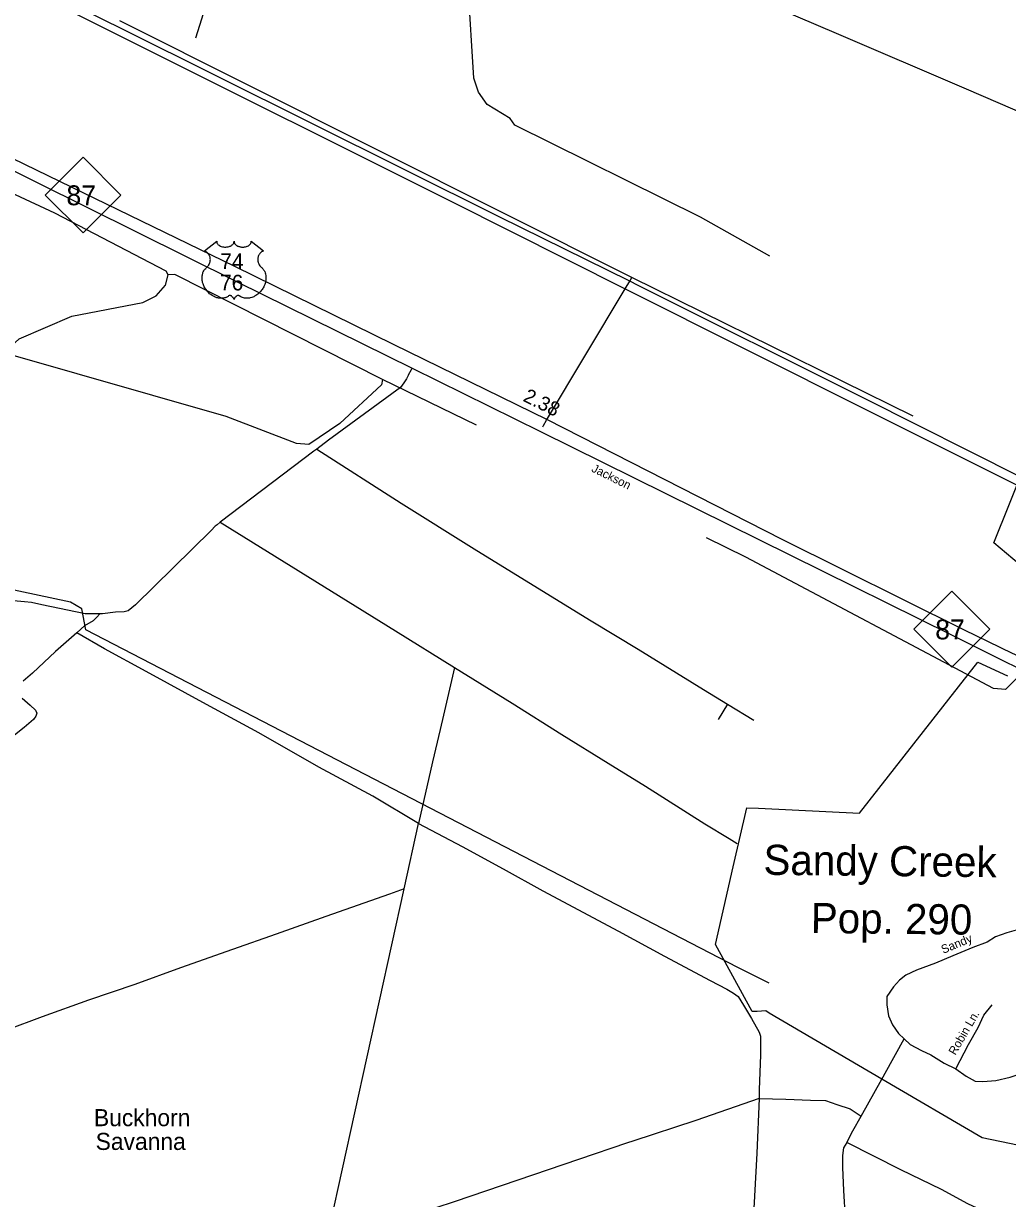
# Model space of a CAD drawing. Extents: x 2104537 to 2336408, y 34176 to 229611.
# Drawn here: x 2245517 to 2254165, y 193279 to 203612 of the extents above; entities that cross this region are included whole.
import ezdxf

# ---------------------------------------------------------------- set-up
doc = ezdxf.new("R2010")
doc.units = 0
for name, color, linetype in [('Exist Boundary Political City Limit New', 7, 'Continuous'), ('Exist Civil Demographics City Label', 7, 'Continuous'), ('Exist Hydrographic Creek Single Shore', 7, 'Continuous'), ('Exist Hydrographic Misc Water Feature', 7, 'Continuous'), ('Exist Hydrographic Point Label', 7, 'Continuous'), ('Exist Road Non-System Type 51', 7, 'Continuous'), ('Exist Road Non-System Type 51 Label', 7, 'Continuous'), ('Exist Road Primary NC Shield CELL', 7, 'Continuous'), ('Exist Road Primary NC Shield Number Label', 7, 'Continuous'), ('Exist Road Primary US Divided Attributed', 7, 'Continuous'), ('Exist Road Primary US Label', 7, 'Continuous'), ('Exist Road Primary US Mileage Hundredths English Label', 7, 'Continuous'), ('Exist Road Primary US Shield CELL', 7, 'Continuous'), ('Exist Road Primary US Shield Number Label', 7, 'Continuous'), ('Exist Utilities Electrical Transmission Line', 7, 'Continuous'), ('Map Preparation Boundary City Limit Buffer Line', 7, 'Continuous')]:
    doc.layers.add(name, color=color, linetype=linetype)

msp = doc.modelspace()

# ---------------------------------------------------------------- linework, layer by layer
at = {"layer": 'Exist Boundary Political City Limit New'}
for points in [[(2254602, 198577), (2254046, 199046), (2254854, 201059)], [(2254422, 193713), (2253942, 193812), (2253062, 194329), (2252072, 194910), (2252041, 194929), (2251966, 194925), (2251922, 194923), (2251600, 195513), (2251755, 196195), (2251874, 196716), (2251978, 196711), (2252864, 196669), (2253906, 197995), (2254166, 197875)]]:
    msp.add_lwpolyline(points, dxfattribs=at)
at = {"layer": 'Exist Hydrographic Creek Single Shore'}
msp.add_lwpolyline([(2247030, 203487), (2247696, 205599), (2247694, 205858), (2247635, 205941), (2247684, 206098), (2248178, 206754), (2248723, 207357), (2248780, 207500), (2248847, 207551), (2249272, 208494)], dxfattribs=at)
at = {"layer": 'Exist Hydrographic Misc Water Feature'}
msp.add_line((2249498, 200081), (2248671, 200483), dxfattribs=at)
for points in [[(2252076, 201566), (2251467, 201908), (2249836, 202717), (2249794, 202777), (2249593, 202899), (2249517, 203008), (2249474, 203131), (2249426, 203938), (2249383, 204090), (2249398, 204296), (2249470, 204607), (2249643, 204872), (2249683, 205042), (2249705, 205475), (2249753, 205657), (2249968, 205866), (2250325, 206063), (2250507, 206240), (2250597, 206366), (2250658, 207040), (2250797, 207356), (2251028, 207633), (2251094, 207803)], [(2246788, 201402), (2246772, 201435), (2245793, 201943), (2243929, 202812), (2242874, 203320)], [(2245345, 200715), (2245478, 200840), (2245942, 201038), (2246566, 201160), (2246682, 201217), (2246764, 201310), (2246788, 201402)], [(2248671, 200483), (2246848, 201404), (2246788, 201402)], [(2252071, 195172), (2251795, 195311), (2246065, 198280), (2246030, 198464), (2245930, 198522), (2245337, 198648), (2245070, 198782), (2244758, 199096), (2244666, 199295), (2244672, 199544), (2244794, 199935), (2245286, 200673), (2245345, 200715)], [(2248671, 200483), (2248663, 200434), (2248298, 200096), (2248026, 199911), (2247917, 199920), (2247299, 200155), (2245345, 200715)], [(2257977, 197228), (2257585, 197367), (2257284, 197432), (2256983, 197562), (2256581, 197793), (2256245, 198223), (2256077, 198361), (2255902, 198426), (2255660, 198424), (2255502, 198375), (2255014, 198004), (2254580, 198042), (2254397, 198006), (2254149, 197755), (2254041, 197764), (2251866, 198918), (2251520, 199088)]]:
    msp.add_lwpolyline(points, dxfattribs=at)
at = {"layer": 'Exist Road Non-System Type 51'}
for p, q in [((2250865, 201378), (2246363, 203636)), ((2250806, 201279), (2250846, 201345)), ((2250846, 201345), (2250865, 201378)), ((2253336, 200159), (2250865, 201378)), ((2250114, 200125), (2250806, 201279)), ((2248901, 200522), (2248883, 200488)), ((2248070, 199850), (2247244, 199227)), ((2248095, 199869), (2248070, 199850)), ((2247244, 199227), (2248786, 198270)), ((2248786, 198270), (2249304, 197949)), ((2251705, 197626), (2251623, 197492)), ((2251705, 197626), (2251937, 197486)), ((2248862, 196001), (2248988, 196577)), ((2248171, 192857), (2248862, 196001)), ((2253091, 194382), (2253258, 194682)), ((2252879, 194004), (2253062, 194329))]:
    msp.add_line(p, q, dxfattribs=at)
for points in [[(2248901, 200522), (2248927, 200571), (2248933, 200581)], [(2248883, 200488), (2248861, 200452), (2248830, 200412), (2248198, 199947), (2248095, 199869)], [(2250081, 200066), (2250086, 200078), (2250114, 200125)], [(2248095, 199869), (2248837, 199395), (2249477, 198993), (2250035, 198650), (2250506, 198359), (2250919, 198109), (2251495, 197754), (2251705, 197626)], [(2247244, 199227), (2247218, 199203), (2247200, 199191), (2247165, 199153), (2246502, 198499), (2246437, 198447), (2246403, 198439), (2246325, 198434), (2246211, 198421), (2246189, 198421)], [(2246189, 198421), (2246059, 198422), (2245677, 198499), (2245587, 198520), (2245527, 198527), (2245460, 198531), (2245246, 198553), (2245105, 198550), (2245035, 198545)], [(2245986, 198253), (2246055, 198317), (2246131, 198363), (2246160, 198392), (2246189, 198421)], [(2245986, 198253), (2245799, 198090), (2245596, 197898), (2245514, 197828)], [(2248988, 196577), (2248586, 196816), (2248114, 197072), (2247585, 197374), (2247126, 197624), (2246596, 197915), (2246230, 198113), (2245986, 198253)], [(2249304, 197949), (2249209, 197531), (2249179, 197403)], [(2249304, 197949), (2249811, 197634), (2250248, 197361), (2250655, 197108), (2250983, 196904), (2251504, 196573), (2251719, 196446), (2251789, 196402)], [(2245506, 197678), (2245576, 197617), (2245622, 197573), (2245634, 197547), (2245625, 197521), (2245605, 197492), (2245523, 197422), (2245424, 197341)], [(2249179, 197403), (2249111, 197118), (2248988, 196577)], [(2248988, 196577), (2249372, 196376), (2249734, 196177)], [(2249734, 196177), (2250082, 195986), (2250745, 195631), (2251152, 195410), (2251553, 195195), (2251699, 195119), (2251757, 195084), (2251798, 195055), (2251844, 194980), (2251914, 194863), (2251984, 194741), (2251995, 194706), (2251995, 194543), (2251984, 194235), (2251984, 194159)], [(2248862, 196001), (2248734, 195956), (2248175, 195758), (2247739, 195604), (2247355, 195470), (2246896, 195307), (2246495, 195162), (2246087, 195022), (2245680, 194876), (2245366, 194760), (2245110, 194667), (2244691, 194522), (2244168, 194335), (2243505, 194094), (2243336, 194033)], [(2254702, 195819), (2254596, 195760), (2254484, 195717), (2254378, 195673), (2254262, 195644), (2254160, 195615), (2254059, 195581), (2253986, 195533), (2253861, 195485), (2253686, 195412), (2253532, 195349), (2253367, 195286), (2253271, 195243), (2253217, 195199), (2253164, 195141), (2253106, 195054), (2253106, 194982), (2253121, 194885), (2253155, 194807), (2253208, 194730), (2253258, 194682)], [(2253711, 194420), (2253803, 194355), (2253880, 194311), (2253948, 194307), (2254064, 194316), (2254189, 194345), (2254286, 194379), (2254344, 194413), (2254422, 194486), (2254538, 194631), (2254659, 194737), (2254828, 194916), (2254963, 195061), (2255026, 195124), (2255055, 195173), (2255079, 195260), (2255094, 195340)], [(2253711, 194420), (2253822, 194633), (2253909, 194783), (2253957, 194890), (2254030, 194982)], [(2253258, 194682), (2253309, 194633), (2253411, 194580), (2253493, 194541), (2253609, 194469), (2253711, 194420)], [(2253062, 194329), (2253072, 194348), (2253091, 194382)], [(2251984, 194159), (2251425, 193964), (2250873, 193784), (2250826, 193768)], [(2251984, 194159), (2251961, 193679), (2251914, 192812), (2251902, 192661), (2251902, 192597), (2251914, 192545), (2251972, 192399), (2252089, 192068), (2252211, 191730), (2252259, 191577), (2252262, 191568)], [(2251984, 194159), (2252216, 194154), (2252434, 194144), (2252565, 194140), (2252666, 194106), (2252782, 194067), (2252826, 194038), (2252879, 194004)], [(2252753, 193772), (2252806, 193874), (2252879, 194004)], [(2250826, 193768), (2250396, 193621), (2249861, 193441), (2249302, 193249), (2248657, 193039), (2248171, 192857)], [(2252753, 193772), (2252724, 193726), (2252714, 193658), (2252714, 193552), (2252724, 193349), (2252739, 193102), (2252753, 192908), (2252768, 192826), (2252801, 192705), (2252835, 192608), (2252889, 192487), (2253014, 192463), (2253222, 192908), (2253329, 193126)], [(2257047, 193747), (2256980, 193736), (2256622, 193678), (2256361, 193639), (2256177, 193591), (2255800, 193465), (2255413, 193349), (2255142, 193271), (2254746, 193145), (2254494, 193058), (2254388, 193039), (2254301, 193049), (2254194, 193078), (2253981, 193155), (2253817, 193232), (2253585, 193358), (2253227, 193532), (2252753, 193772)]]:
    msp.add_lwpolyline(points, dxfattribs=at)
at = {"layer": 'Exist Road Primary NC Shield CELL'}
for points in [[(2245707, 202104), (2246040, 202437), (2246373, 202104), (2246040, 201771)], [(2253343, 198286), (2253676, 198619), (2254009, 198286), (2253676, 197953)]]:
    msp.add_lwpolyline(points, close=True, dxfattribs=at)
at = {"layer": 'Exist Road Primary US Divided Attributed'}
for points in [[(2256957, 196790), (2256925, 196796), (2256832, 196817), (2256652, 196876), (2256591, 196902), (2256480, 196951), (2256339, 197006), (2256283, 197031), (2254542, 197924), (2254210, 198073), (2253787, 198278), (2252186, 199074), (2250122, 200128), (2248769, 200789), (2247375, 201476), (2243675, 203271), (2243284, 203458), (2243017, 203588)], [(2242986, 203531), (2247394, 201341), (2248933, 200581), (2250062, 200025), (2252258, 198936), (2253668, 198238), (2254159, 197994), (2254221, 197964), (2255278, 197443), (2256251, 196964), (2256280, 196950), (2256416, 196885), (2256553, 196820), (2256635, 196788), (2256781, 196739), (2256906, 196710), (2256941, 196701), (2256960, 196697)]]:
    msp.add_lwpolyline(points, dxfattribs=at)
at = {"layer": 'Exist Road Primary US Shield CELL'}
msp.add_lwpolyline([(2247215, 201697), (2247215, 201692), (2247216, 201687), (2247217, 201684), (2247220, 201679), (2247224, 201673), (2247229, 201667), (2247236, 201662), (2247240, 201659), (2247247, 201655), (2247255, 201652), (2247265, 201649), (2247274, 201647), (2247284, 201646), (2247294, 201646), (2247305, 201647), (2247317, 201649), (2247323, 201650), (2247329, 201653), (2247335, 201655), (2247341, 201658), (2247346, 201662), (2247350, 201665), (2247356, 201670), (2247360, 201676), (2247362, 201679), (2247364, 201682), (2247366, 201688), (2247367, 201691), (2247367, 201697), (2247368, 201692), (2247368, 201689), (2247369, 201686), (2247370, 201683), (2247372, 201678), (2247375, 201674), (2247380, 201669), (2247383, 201666), (2247385, 201664), (2247392, 201659), (2247401, 201655), (2247405, 201653), (2247409, 201651), (2247415, 201650), (2247420, 201648), (2247426, 201647), (2247432, 201646), (2247437, 201646), (2247442, 201646), (2247448, 201646), (2247453, 201646), (2247459, 201647), (2247465, 201648), (2247469, 201649), (2247476, 201651), (2247482, 201653), (2247487, 201655), (2247493, 201658), (2247499, 201662), (2247503, 201665), (2247507, 201669), (2247512, 201674), (2247514, 201678), (2247516, 201682), (2247518, 201686), (2247519, 201690), (2247519, 201694), (2247519, 201697), (2247626, 201612), (2247623, 201611), (2247617, 201608), (2247613, 201606), (2247605, 201601), (2247602, 201598), (2247599, 201595), (2247596, 201592), (2247594, 201589), (2247591, 201584), (2247588, 201580), (2247585, 201575), (2247583, 201571), (2247580, 201563), (2247578, 201557), (2247577, 201553), (2247576, 201543), (2247576, 201539), (2247576, 201534), (2247576, 201530), (2247576, 201525), (2247577, 201520), (2247578, 201516), (2247579, 201511), (2247581, 201505), (2247584, 201500), (2247588, 201490), (2247595, 201481), (2247599, 201476), (2247603, 201471), (2247610, 201466), (2247614, 201463), (2247618, 201458), (2247624, 201451), (2247627, 201447), (2247630, 201443), (2247632, 201439), (2247635, 201434), (2247637, 201430), (2247641, 201421), (2247643, 201412), (2247645, 201408), (2247646, 201397), (2247647, 201392), (2247648, 201382), (2247648, 201370), (2247647, 201358), (2247645, 201344), (2247643, 201336), (2247640, 201327), (2247638, 201318), (2247633, 201306), (2247628, 201298), (2247623, 201287), (2247619, 201281), (2247615, 201274), (2247609, 201267), (2247602, 201259), (2247595, 201250), (2247588, 201244), (2247580, 201236), (2247575, 201232), (2247568, 201227), (2247558, 201220), (2247548, 201215), (2247540, 201210), (2247533, 201207), (2247523, 201204), (2247508, 201199), (2247502, 201198), (2247495, 201197), (2247489, 201196), (2247483, 201196), (2247475, 201196), (2247466, 201197), (2247459, 201198), (2247450, 201200), (2247442, 201202), (2247434, 201205), (2247426, 201209), (2247413, 201217), (2247410, 201219), (2247407, 201220), (2247402, 201220), (2247398, 201219), (2247393, 201217), (2247390, 201215), (2247386, 201213), (2247383, 201211), (2247379, 201207), (2247377, 201204), (2247375, 201202), (2247371, 201196), (2247370, 201193), (2247368, 201190), (2247367, 201184), (2247365, 201191), (2247363, 201196), (2247361, 201199), (2247359, 201203), (2247355, 201207), (2247352, 201210), (2247348, 201213), (2247344, 201216), (2247340, 201218), (2247337, 201219), (2247333, 201220), (2247330, 201220), (2247327, 201220), (2247324, 201219), (2247319, 201216), (2247315, 201213), (2247310, 201210), (2247304, 201206), (2247299, 201204), (2247294, 201202), (2247288, 201200), (2247282, 201199), (2247275, 201197), (2247269, 201196), (2247263, 201196), (2247257, 201196), (2247251, 201196), (2247245, 201196), (2247239, 201197), (2247231, 201198), (2247224, 201199), (2247217, 201201), (2247210, 201204), (2247202, 201206), (2247193, 201211), (2247186, 201214), (2247175, 201220), (2247163, 201229), (2247153, 201236), (2247147, 201243), (2247137, 201253), (2247131, 201260), (2247121, 201272), (2247115, 201280), (2247111, 201287), (2247106, 201297), (2247103, 201304), (2247099, 201313), (2247095, 201322), (2247093, 201330), (2247091, 201335), (2247089, 201344), (2247088, 201351), (2247087, 201359), (2247086, 201369), (2247086, 201377), (2247086, 201385), (2247087, 201393), (2247089, 201402), (2247090, 201409), (2247092, 201415), (2247094, 201422), (2247097, 201429), (2247101, 201436), (2247104, 201442), (2247108, 201448), (2247112, 201453), (2247118, 201459), (2247123, 201465), (2247129, 201469), (2247135, 201475), (2247138, 201479), (2247142, 201484), (2247145, 201488), (2247147, 201493), (2247151, 201499), (2247153, 201503), (2247155, 201511), (2247156, 201516), (2247157, 201522), (2247158, 201528), (2247159, 201536), (2247158, 201542), (2247158, 201549), (2247156, 201556), (2247155, 201563), (2247152, 201570), (2247150, 201575), (2247145, 201582), (2247141, 201588), (2247136, 201593), (2247132, 201598), (2247127, 201602), (2247123, 201605), (2247117, 201608), (2247112, 201611), (2247109, 201612)], close=True, dxfattribs=at)
at = {"layer": 'Exist Utilities Electrical Transmission Line'}
for points in [[(2244873, 206904), (2245139, 206787), (2246596, 206147), (2247912, 205580), (2249459, 204911), (2251132, 204181), (2252661, 203526), (2253801, 203037), (2255064, 202492), (2255394, 202351)], [(2243706, 204852), (2245312, 204032), (2246428, 203473)], [(2246388, 203562), (2245857, 203826), (2244049, 204743), (2243731, 204903)], [(2250846, 201345), (2249697, 201912), (2246388, 203562)], [(2246428, 203473), (2249284, 202043), (2250806, 201279)], [(2254290, 199621), (2252915, 200311), (2250920, 201309), (2250846, 201345)], [(2250806, 201279), (2252944, 200206), (2254261, 199546)]]:
    msp.add_lwpolyline(points, dxfattribs=at)
at = {"layer": 'Map Preparation Boundary City Limit Buffer Line'}
for points in [[(2254602, 198577), (2254046, 199046), (2254854, 201059)], [(2254422, 193713), (2253942, 193812), (2253062, 194329), (2252072, 194910), (2252041, 194929), (2251966, 194925), (2251922, 194923), (2251600, 195513), (2251755, 196195), (2251874, 196716), (2251978, 196711), (2252864, 196669), (2253906, 197995), (2254166, 197875)]]:
    msp.add_lwpolyline(points, dxfattribs=at)

# ---------------------------------------------------------------- texts
at = {"layer": 'Exist Civil Demographics City Label'}
for s, p in [('Sandy Creek', (2252020, 196126)), ('Pop. 290', (2252436, 195614))]:
    msp.add_text(s, height=265, rotation=359.3894, dxfattribs=at).set_placement(p)
at = {"layer": 'Exist Hydrographic Point Label'}
for s, p in [('Buckhorn', (2246136, 193915)), ('Savanna', (2246151, 193706))]:
    msp.add_text(s, height=150, dxfattribs=at).set_placement(p)
at = {"layer": 'Exist Road Non-System Type 51 Label'}
for s, rotation, p in [('Sandy', 22.6293, (2253601, 195430)), ('Robin Ln.', 59.8704, (2253707, 194534))]:
    msp.add_text(s, height=75, rotation=rotation, dxfattribs=at).set_placement(p)
at = {"layer": 'Exist Road Primary NC Shield Number Label'}
for p in [(2245894, 202014), (2253530, 198196)]:
    msp.add_text('87', height=175, dxfattribs=at).set_placement(p)
at = {"layer": 'Exist Road Primary US Label'}
msp.add_text('Jackson', height=75, rotation=333.6393, dxfattribs=at).set_placement((2250503, 199675))
at = {"layer": 'Exist Road Primary US Mileage Hundredths English Label'}
msp.add_text('2.38', height=125, rotation=333.5739, dxfattribs=at).set_placement((2249900, 200296))
at = {"layer": 'Exist Road Primary US Shield Number Label'}
for s, p in [('74', (2247246, 201453)), ('76', (2247244, 201265))]:
    msp.add_text(s, height=137.5, dxfattribs=at).set_placement(p)

doc.saveas('drawing.dxf')
